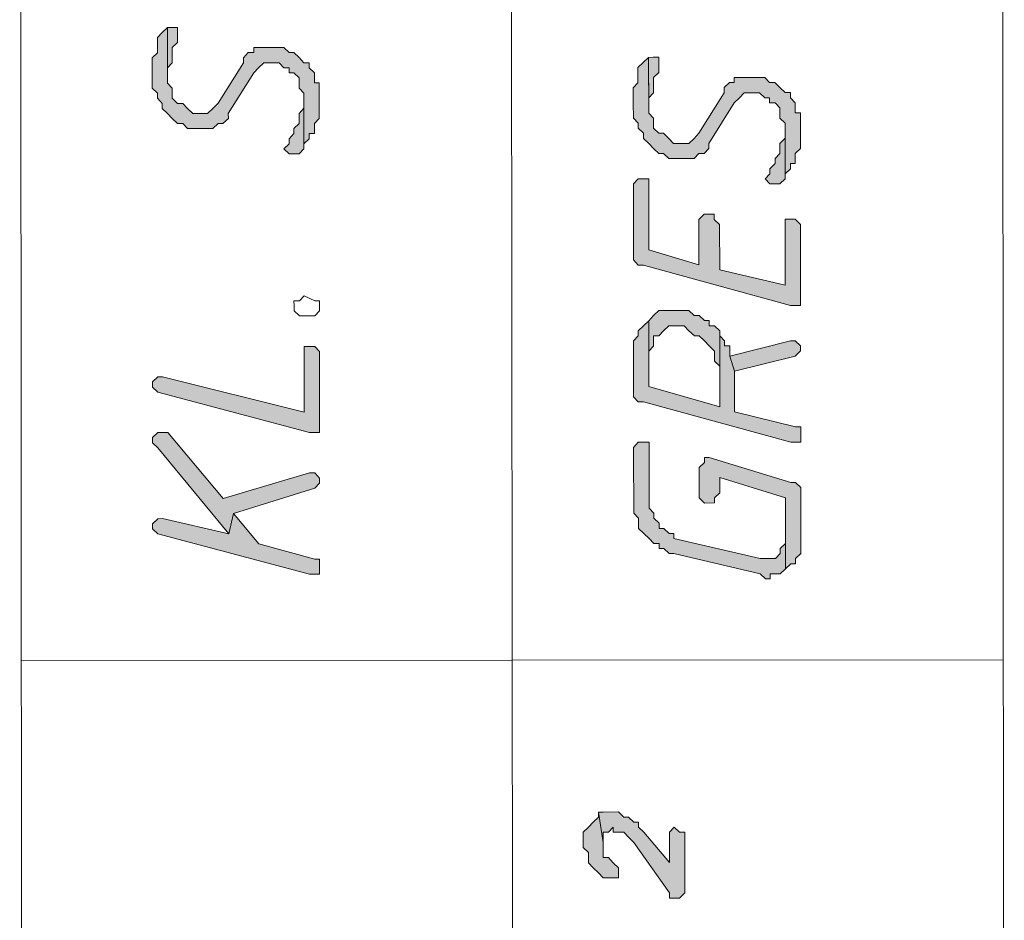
# Model space of a CAD drawing. Header units: inches. Extents: x -5850 to 5646, y 8947 to 13007.
# Tile 326 of 548: x -4449 to -4366, y 12666 to 12741. Entities that reach past the tile are written whole.
import ezdxf

# ---------------------------------------------------------------- set-up
doc = ezdxf.new("R2010")
doc.units = ezdxf.units.IN
doc.header["$MEASUREMENT"] = 0
for name, color, linetype in [('at_Entity', 7, 'Continuous'), ('at_Rect', 7, 'Continuous'), ('at_Solid', 7, 'Continuous')]:
    doc.layers.add(name, color=color, linetype=linetype)

msp = doc.modelspace()

# ---------------------------------------------------------------- hatches: boundary and pattern name
at = {"layer": 'at_Solid', "lineweight": 20}
for points in [[(-4437.557, 12736.56), (-4437.556, 12735.295), (-4437.109, 12734.871), (-4437.109, 12734.447), (-4436.718, 12734.024), (-4436.718, 12733.6), (-4436.271, 12733.182), (-4435.88, 12732.759), (-4435.434, 12732.341), (-4434.988, 12732.341), (-4434.597, 12731.918), (-4432.478, 12731.92), (-4432.032, 12732.344), (-4431.642, 12732.344), (-4431.196, 12732.763), (-4431.197, 12733.187), (-4429.081, 12736.568), (-4428.691, 12736.992), (-4428.245, 12737.411), (-4426.962, 12737.412), (-4426.572, 12736.994), (-4426.125, 12736.994), (-4426.125, 12736.571), (-4425.735, 12736.571), (-4425.288, 12736.148), (-4425.287, 12735.305), (-4424.897, 12734.882), (-4424.893, 12730.237), (-4424.893, 12730.655), (-4424.447, 12731.079), (-4424.448, 12731.503), (-4424.002, 12731.504), (-4424.002, 12732.351), (-4423.612, 12732.77), (-4423.615, 12735.725), (-4424.005, 12735.725), (-4424.006, 12736.572), (-4424.453, 12736.996), (-4424.453, 12737.414), (-4424.899, 12737.414), (-4425.29, 12737.837), (-4425.736, 12738.261), (-4426.127, 12738.26), (-4426.573, 12738.678), (-4429.082, 12738.676), (-4429.082, 12738.258), (-4429.528, 12738.257), (-4429.918, 12737.833), (-4429.918, 12737.409), (-4432.034, 12734.028), (-4432.48, 12733.604), (-4432.925, 12733.185), (-4434.152, 12733.184), (-4434.599, 12733.602), (-4434.989, 12734.025), (-4435.435, 12734.025), (-4435.882, 12734.448), (-4435.883, 12735.296), (-4436.273, 12735.714), (-4436.278, 12740.365), (-4436.723, 12739.94), (-4437.113, 12739.516), (-4437.112, 12738.25), (-4437.558, 12737.826), (-4437.557, 12736.984)], [(-4436.278, 12740.365), (-4436.274, 12736.138), (-4436.275, 12736.985), (-4435.885, 12737.404), (-4435.886, 12738.67), (-4435.44, 12739.094), (-4435.44, 12739.518), (-4435.441, 12740.365), (-4435.887, 12740.365)], [(-4397.404, 12734.059), (-4397.403, 12732.793), (-4397.012, 12732.375), (-4397.012, 12731.951), (-4396.566, 12731.528), (-4396.565, 12731.104), (-4396.119, 12730.681), (-4395.728, 12730.263), (-4395.281, 12729.84), (-4394.891, 12729.84), (-4394.445, 12729.416), (-4392.326, 12729.418), (-4391.936, 12729.843), (-4391.49, 12729.843), (-4391.1, 12730.267), (-4391.1, 12730.685), (-4388.984, 12734.066), (-4388.538, 12734.491), (-4388.148, 12734.915), (-4386.866, 12734.916), (-4386.419, 12734.493), (-4386.029, 12734.493), (-4386.028, 12734.069), (-4385.582, 12734.07), (-4385.192, 12733.646), (-4385.191, 12732.804), (-4384.744, 12732.386), (-4384.74, 12727.735), (-4384.741, 12728.159), (-4384.295, 12728.578), (-4384.295, 12729.002), (-4383.905, 12729.002), (-4383.906, 12729.85), (-4383.46, 12730.274), (-4383.462, 12733.229), (-4383.909, 12733.229), (-4383.909, 12734.071), (-4384.3, 12734.494), (-4384.3, 12734.918), (-4384.747, 12734.918), (-4385.193, 12735.341), (-4385.584, 12735.759), (-4386.03, 12735.759), (-4386.421, 12736.182), (-4388.986, 12736.18), (-4388.985, 12735.756), (-4389.376, 12735.756), (-4389.821, 12735.337), (-4389.821, 12734.913), (-4391.937, 12731.532), (-4392.327, 12731.108), (-4392.773, 12730.684), (-4394.055, 12730.683), (-4394.446, 12731.106), (-4394.893, 12731.53), (-4395.283, 12731.529), (-4395.729, 12731.953), (-4395.73, 12732.795), (-4396.121, 12733.218), (-4396.125, 12737.863), (-4396.571, 12737.439), (-4397.017, 12737.02), (-4397.015, 12735.749), (-4397.405, 12735.33), (-4397.405, 12734.483)], [(-4396.125, 12737.863), (-4396.121, 12733.636), (-4396.122, 12734.484), (-4395.732, 12734.908), (-4395.733, 12736.174), (-4395.288, 12736.598), (-4395.288, 12737.022), (-4395.289, 12737.864), (-4395.735, 12737.864)], [(-4426.566, 12730.235), (-4426.119, 12729.812), (-4425.283, 12729.813), (-4424.893, 12730.237), (-4424.896, 12734.458), (-4424.896, 12733.611), (-4425.286, 12733.192), (-4425.285, 12732.35), (-4425.731, 12731.926), (-4425.73, 12731.502), (-4426.12, 12731.078), (-4426.12, 12730.654)], [(-4386.413, 12727.734), (-4386.022, 12727.316), (-4385.186, 12727.317), (-4384.74, 12727.735), (-4384.744, 12731.962), (-4384.743, 12731.115), (-4385.189, 12730.691), (-4385.188, 12729.849), (-4385.578, 12729.424), (-4385.578, 12729.001), (-4386.023, 12728.576), (-4386.023, 12728.158)], [(-4397.398, 12726.882), (-4397.393, 12721.389), (-4397.393, 12720.966), (-4397.002, 12720.542), (-4396.556, 12720.542), (-4384.285, 12717.18), (-4383.448, 12717.18), (-4383.454, 12723.933), (-4383.901, 12724.357), (-4384.737, 12724.356), (-4384.732, 12718.863), (-4390.198, 12720.13), (-4390.202, 12723.927), (-4390.648, 12724.351), (-4390.649, 12724.775), (-4391.485, 12724.774), (-4391.931, 12724.35), (-4391.927, 12720.547), (-4396.111, 12721.814), (-4396.116, 12727.725), (-4397.008, 12727.725), (-4397.398, 12727.306)], [(-4396.105, 12715.898), (-4396.103, 12713.366), (-4395.713, 12713.785), (-4395.714, 12714.632), (-4395.268, 12714.633), (-4394.878, 12715.057), (-4394.432, 12715.475), (-4393.15, 12715.477), (-4392.759, 12715.059), (-4392.312, 12714.635), (-4391.922, 12714.636), (-4391.476, 12714.212), (-4391.085, 12713.789), (-4390.638, 12713.371), (-4390.638, 12712.523), (-4390.191, 12712.105), (-4390.188, 12708.721), (-4390.194, 12715.061), (-4390.64, 12715.479), (-4391.086, 12715.478), (-4391.087, 12715.902), (-4391.477, 12715.902), (-4391.924, 12716.325), (-4392.314, 12716.325), (-4392.76, 12716.748), (-4395.27, 12716.746), (-4395.716, 12716.322)], [(-4397.386, 12713.365), (-4397.383, 12709.986), (-4397.382, 12709.562), (-4396.992, 12709.138), (-4396.546, 12709.139), (-4384.274, 12705.77), (-4383.438, 12705.771), (-4383.439, 12706.619), (-4383.439, 12707.043), (-4383.885, 12707.042), (-4388.961, 12708.303), (-4388.964, 12711.683), (-4389.355, 12712.948), (-4389.356, 12713.79), (-4389.802, 12713.79), (-4389.803, 12714.214), (-4390.193, 12714.637), (-4390.194, 12715.061), (-4390.188, 12708.721), (-4396.101, 12710.405), (-4396.105, 12715.898), (-4396.551, 12715.474), (-4396.997, 12715.055), (-4396.997, 12714.631), (-4397.387, 12714.207), (-4397.386, 12713.783)], [(-4437.533, 12710.368), (-4437.087, 12709.95), (-4424.425, 12706.582), (-4423.589, 12706.583), (-4423.595, 12713.341), (-4423.986, 12713.759), (-4424.878, 12713.759), (-4424.873, 12708.271), (-4436.698, 12711.216), (-4437.088, 12711.216), (-4437.534, 12710.792)], [(-4389.355, 12712.948), (-4388.964, 12711.683), (-4383.89, 12712.953), (-4383.445, 12713.377), (-4383.445, 12713.796), (-4383.892, 12714.219), (-4384.282, 12714.219)], [(-4437.529, 12705.723), (-4437.083, 12705.299), (-4431.165, 12698.128), (-4430.776, 12699.818), (-4423.975, 12701.937), (-4423.585, 12702.356), (-4423.586, 12702.78), (-4423.976, 12703.203), (-4424.422, 12703.203), (-4431.614, 12701.083), (-4436.247, 12706.572), (-4437.084, 12706.571), (-4437.53, 12706.147)], [(-4397.378, 12704.917), (-4397.374, 12699.848), (-4396.983, 12699.424), (-4396.982, 12698.577), (-4396.536, 12698.159), (-4396.089, 12697.735), (-4395.699, 12697.312), (-4395.252, 12697.312), (-4395.252, 12696.894), (-4394.862, 12696.894), (-4394.415, 12696.471), (-4394.025, 12696.471), (-4386.83, 12694.788), (-4386.383, 12694.365), (-4385.993, 12694.365), (-4385.993, 12694.789), (-4385.157, 12694.79), (-4384.711, 12695.214), (-4384.713, 12697.745), (-4384.713, 12697.322), (-4385.159, 12696.903), (-4385.158, 12696.479), (-4385.548, 12696.055), (-4386.831, 12696.054), (-4394.026, 12697.737), (-4394.026, 12698.161), (-4394.417, 12698.161), (-4394.863, 12698.578), (-4395.254, 12698.578), (-4395.254, 12699.002), (-4395.7, 12699.425), (-4395.701, 12699.849), (-4396.092, 12700.267), (-4396.096, 12705.76), (-4396.989, 12705.759), (-4397.379, 12705.335)], [(-4391.912, 12703.65), (-4391.91, 12701.118), (-4391.463, 12700.695), (-4390.627, 12700.696), (-4390.627, 12701.12), (-4390.182, 12701.544), (-4390.183, 12702.81), (-4384.716, 12701.125), (-4384.711, 12695.214), (-4384.265, 12695.632), (-4383.875, 12695.633), (-4383.875, 12696.057), (-4383.43, 12696.481), (-4383.434, 12701.55), (-4383.435, 12701.974), (-4383.881, 12702.391), (-4384.271, 12702.391), (-4391.077, 12704.498), (-4391.467, 12704.498), (-4391.466, 12704.074)], [(-4437.523, 12698.54), (-4437.076, 12698.123), (-4424.415, 12694.755), (-4423.578, 12694.755), (-4423.579, 12695.597), (-4423.579, 12696.021), (-4423.97, 12696.021), (-4428.655, 12697.282), (-4430.776, 12699.818), (-4431.165, 12698.128), (-4436.687, 12699.389), (-4437.077, 12699.388), (-4437.523, 12698.964)], [(-4401.588, 12672.809), (-4401.587, 12671.962), (-4401.14, 12671.544), (-4401.14, 12670.696), (-4400.749, 12670.273), (-4400.302, 12669.855), (-4399.912, 12669.432), (-4398.629, 12669.433), (-4398.63, 12670.275), (-4399.076, 12670.698), (-4399.467, 12671.122), (-4399.913, 12671.121), (-4399.914, 12672.387), (-4400.307, 12674.924), (-4400.307, 12674.5), (-4400.752, 12674.076), (-4401.142, 12673.657), (-4401.588, 12673.233)], [(-4400.307, 12674.924), (-4399.914, 12672.387), (-4399.915, 12673.235), (-4399.469, 12673.235), (-4399.079, 12673.659), (-4399.079, 12673.235), (-4398.186, 12673.236), (-4397.796, 12672.813), (-4397.349, 12672.389), (-4394.39, 12668.171), (-4394.39, 12667.747), (-4393.553, 12667.748), (-4393.107, 12668.172), (-4393.112, 12673.241), (-4393.558, 12673.24), (-4394.004, 12673.664), (-4394.394, 12673.24), (-4394.392, 12670.702), (-4396.514, 12673.238), (-4396.96, 12673.661), (-4396.96, 12674.079), (-4397.351, 12674.079), (-4397.797, 12674.502), (-4398.188, 12674.502), (-4398.634, 12674.925), (-4399.917, 12674.924)]]:
    msp.add_hatch(color=7, dxfattribs=at).paths.add_polyline_path(points)

# ---------------------------------------------------------------- linework, layer by layer
at = {"layer": 'at_Entity', "color": 7, "lineweight": 20}
for p, q in [((-4407.287, 12436.258), (-4407.647, 12839.232)), ((-4436.278, 12740.365), (-4436.723, 12739.94)), ((-4436.278, 12740.365), (-4436.274, 12736.138)), ((-4435.887, 12740.365), (-4436.278, 12740.365)), ((-4436.273, 12735.714), (-4436.278, 12740.365)), ((-4436.278, 12740.365), (-4436.278, 12740.365)), ((-4435.441, 12740.365), (-4435.887, 12740.365)), ((-4435.44, 12739.518), (-4435.441, 12740.365)), ((-4436.723, 12739.94), (-4437.113, 12739.516)), ((-4437.113, 12739.516), (-4437.112, 12738.25)), ((-4436.723, 12739.94), (-4436.723, 12739.94)), ((-4435.44, 12739.094), (-4435.44, 12739.518)), ((-4435.886, 12738.67), (-4435.44, 12739.094)), ((-4435.885, 12737.404), (-4435.886, 12738.67)), ((-4426.573, 12738.678), (-4429.082, 12738.676)), ((-4429.082, 12738.676), (-4429.082, 12738.258)), ((-4426.127, 12738.26), (-4426.573, 12738.678)), ((-4437.112, 12738.25), (-4437.558, 12737.826)), ((-4437.558, 12737.826), (-4437.557, 12736.984)), ((-4429.528, 12738.257), (-4429.918, 12737.833)), ((-4429.918, 12737.833), (-4429.918, 12737.409)), ((-4429.082, 12738.258), (-4429.528, 12738.257)), ((-4425.736, 12738.261), (-4426.127, 12738.26)), ((-4425.29, 12737.837), (-4425.736, 12738.261)), ((-4424.899, 12737.414), (-4425.29, 12737.837)), ((-4425.29, 12737.837), (-4425.29, 12737.837)), ((-4396.125, 12737.863), (-4396.571, 12737.439)), ((-4395.735, 12737.864), (-4396.125, 12737.863)), ((-4396.125, 12737.863), (-4396.121, 12733.636)), ((-4396.121, 12733.218), (-4396.125, 12737.863)), ((-4396.125, 12737.863), (-4396.125, 12737.863)), ((-4395.289, 12737.864), (-4395.735, 12737.864)), ((-4395.288, 12737.022), (-4395.289, 12737.864)), ((-4437.557, 12736.984), (-4437.557, 12736.56)), ((-4436.275, 12736.985), (-4435.885, 12737.404)), ((-4436.274, 12736.138), (-4436.275, 12736.985)), ((-4429.918, 12737.409), (-4432.034, 12734.028)), ((-4429.081, 12736.568), (-4428.691, 12736.992)), ((-4428.691, 12736.992), (-4428.245, 12737.411)), ((-4428.691, 12736.992), (-4428.691, 12736.992)), ((-4428.245, 12737.411), (-4426.962, 12737.412)), ((-4426.962, 12737.412), (-4426.572, 12736.994)), ((-4426.572, 12736.994), (-4426.125, 12736.994)), ((-4426.125, 12736.994), (-4426.125, 12736.571)), ((-4424.453, 12737.414), (-4424.899, 12737.414)), ((-4424.453, 12736.996), (-4424.453, 12737.414)), ((-4424.006, 12736.572), (-4424.453, 12736.996)), ((-4396.571, 12737.439), (-4397.017, 12737.02)), ((-4397.017, 12737.02), (-4397.015, 12735.749)), ((-4396.571, 12737.439), (-4396.571, 12737.439)), ((-4395.288, 12736.598), (-4395.288, 12737.022)), ((-4437.557, 12736.56), (-4437.556, 12735.295)), ((-4431.197, 12733.187), (-4429.081, 12736.568)), ((-4426.125, 12736.571), (-4425.735, 12736.571)), ((-4425.735, 12736.571), (-4425.288, 12736.148)), ((-4425.288, 12736.148), (-4425.287, 12735.305)), ((-4424.005, 12735.725), (-4424.006, 12736.572)), ((-4395.733, 12736.174), (-4395.288, 12736.598)), ((-4395.732, 12734.908), (-4395.733, 12736.174)), ((-4386.421, 12736.182), (-4388.986, 12736.18)), ((-4388.986, 12736.18), (-4388.985, 12735.756)), ((-4386.03, 12735.759), (-4386.421, 12736.182)), ((-4437.556, 12735.295), (-4437.109, 12734.871)), ((-4435.883, 12735.296), (-4436.273, 12735.714)), ((-4435.882, 12734.448), (-4435.883, 12735.296)), ((-4425.287, 12735.305), (-4424.897, 12734.882)), ((-4423.615, 12735.725), (-4424.005, 12735.725)), ((-4423.612, 12732.77), (-4423.615, 12735.725)), ((-4397.015, 12735.749), (-4397.405, 12735.33)), ((-4397.405, 12735.33), (-4397.405, 12734.483)), ((-4389.376, 12735.756), (-4389.821, 12735.337)), ((-4389.821, 12735.337), (-4389.821, 12734.913)), ((-4388.985, 12735.756), (-4389.376, 12735.756)), ((-4385.584, 12735.759), (-4386.03, 12735.759)), ((-4385.193, 12735.341), (-4385.584, 12735.759)), ((-4384.747, 12734.918), (-4385.193, 12735.341)), ((-4385.193, 12735.341), (-4385.193, 12735.341)), ((-4437.109, 12734.871), (-4437.109, 12734.447)), ((-4437.109, 12734.447), (-4437.109, 12734.447)), ((-4437.109, 12734.447), (-4436.718, 12734.024)), ((-4435.435, 12734.025), (-4435.882, 12734.448)), ((-4424.897, 12734.882), (-4424.893, 12730.237)), ((-4424.893, 12730.237), (-4424.896, 12734.458)), ((-4424.896, 12734.458), (-4424.896, 12733.611)), ((-4397.405, 12734.483), (-4397.404, 12734.059)), ((-4396.122, 12734.484), (-4395.732, 12734.908)), ((-4396.121, 12733.636), (-4396.122, 12734.484)), ((-4389.821, 12734.913), (-4391.937, 12731.532)), ((-4388.984, 12734.066), (-4388.538, 12734.491)), ((-4388.538, 12734.491), (-4388.148, 12734.915)), ((-4388.538, 12734.491), (-4388.538, 12734.491)), ((-4388.148, 12734.915), (-4386.866, 12734.916)), ((-4386.866, 12734.916), (-4386.419, 12734.493)), ((-4386.419, 12734.493), (-4386.029, 12734.493)), ((-4386.029, 12734.493), (-4386.028, 12734.069)), ((-4384.3, 12734.918), (-4384.747, 12734.918)), ((-4384.3, 12734.494), (-4384.3, 12734.918)), ((-4383.909, 12734.071), (-4384.3, 12734.494)), ((-4436.718, 12734.024), (-4436.718, 12733.6)), ((-4436.718, 12733.6), (-4436.271, 12733.182)), ((-4434.989, 12734.025), (-4435.435, 12734.025)), ((-4434.599, 12733.602), (-4434.989, 12734.025)), ((-4434.152, 12733.184), (-4434.599, 12733.602)), ((-4434.599, 12733.602), (-4434.599, 12733.602)), ((-4432.48, 12733.604), (-4432.925, 12733.185)), ((-4432.034, 12734.028), (-4432.48, 12733.604)), ((-4432.48, 12733.604), (-4432.48, 12733.604)), ((-4424.896, 12733.611), (-4425.286, 12733.192)), ((-4397.404, 12734.059), (-4397.403, 12732.793)), ((-4391.1, 12730.685), (-4388.984, 12734.066)), ((-4386.028, 12734.069), (-4385.582, 12734.07)), ((-4385.582, 12734.07), (-4385.192, 12733.646)), ((-4385.192, 12733.646), (-4385.191, 12732.804)), ((-4383.909, 12733.229), (-4383.909, 12734.071)), ((-4436.271, 12733.182), (-4436.271, 12733.182)), ((-4436.271, 12733.182), (-4435.88, 12732.759)), ((-4435.88, 12732.759), (-4435.88, 12732.759)), ((-4435.88, 12732.759), (-4435.434, 12732.341)), ((-4432.925, 12733.185), (-4434.152, 12733.184)), ((-4431.642, 12732.344), (-4431.196, 12732.763)), ((-4431.196, 12732.763), (-4431.197, 12733.187)), ((-4425.286, 12733.192), (-4425.285, 12732.35)), ((-4424.002, 12732.351), (-4423.612, 12732.77)), ((-4397.403, 12732.793), (-4397.012, 12732.375)), ((-4395.73, 12732.795), (-4396.121, 12733.218)), ((-4395.729, 12731.953), (-4395.73, 12732.795)), ((-4385.191, 12732.804), (-4384.744, 12732.386)), ((-4383.462, 12733.229), (-4383.909, 12733.229)), ((-4383.46, 12730.274), (-4383.462, 12733.229)), ((-4435.434, 12732.341), (-4434.988, 12732.341)), ((-4434.988, 12732.341), (-4434.597, 12731.918)), ((-4434.597, 12731.918), (-4432.478, 12731.92)), ((-4432.478, 12731.92), (-4432.032, 12732.344)), ((-4432.032, 12732.344), (-4431.642, 12732.344)), ((-4425.285, 12732.35), (-4425.731, 12731.926)), ((-4425.731, 12731.926), (-4425.73, 12731.502)), ((-4424.002, 12731.504), (-4424.002, 12732.351)), ((-4397.012, 12732.375), (-4397.012, 12731.951)), ((-4397.012, 12731.951), (-4397.012, 12731.951)), ((-4397.012, 12731.951), (-4396.566, 12731.528)), ((-4395.283, 12731.529), (-4395.729, 12731.953)), ((-4384.744, 12732.386), (-4384.74, 12727.735)), ((-4384.74, 12727.735), (-4384.744, 12731.962)), ((-4384.744, 12731.962), (-4384.743, 12731.115)), ((-4425.73, 12731.502), (-4426.12, 12731.078)), ((-4426.12, 12731.078), (-4426.12, 12730.654)), ((-4424.893, 12730.655), (-4424.447, 12731.079)), ((-4424.448, 12731.503), (-4424.002, 12731.504)), ((-4424.447, 12731.079), (-4424.448, 12731.503)), ((-4396.566, 12731.528), (-4396.565, 12731.104)), ((-4396.565, 12731.104), (-4396.119, 12730.681)), ((-4394.893, 12731.53), (-4395.283, 12731.529)), ((-4394.446, 12731.106), (-4394.893, 12731.53)), ((-4394.055, 12730.683), (-4394.446, 12731.106)), ((-4394.446, 12731.106), (-4394.446, 12731.106)), ((-4392.327, 12731.108), (-4392.773, 12730.684)), ((-4391.937, 12731.532), (-4392.327, 12731.108)), ((-4392.327, 12731.108), (-4392.327, 12731.108)), ((-4384.743, 12731.115), (-4385.189, 12730.691)), ((-4426.12, 12730.654), (-4426.566, 12730.235)), ((-4426.566, 12730.235), (-4426.566, 12730.235)), ((-4426.566, 12730.235), (-4426.119, 12729.812)), ((-4426.12, 12730.654), (-4426.12, 12730.654)), ((-4425.283, 12729.813), (-4424.893, 12730.237)), ((-4424.893, 12730.237), (-4424.893, 12730.655)), ((-4396.119, 12730.681), (-4396.119, 12730.681)), ((-4396.119, 12730.681), (-4395.728, 12730.263)), ((-4395.728, 12730.263), (-4395.728, 12730.263)), ((-4395.728, 12730.263), (-4395.281, 12729.84)), ((-4392.773, 12730.684), (-4394.055, 12730.683)), ((-4391.49, 12729.843), (-4391.1, 12730.267)), ((-4391.1, 12730.267), (-4391.1, 12730.685)), ((-4385.189, 12730.691), (-4385.188, 12729.849)), ((-4383.906, 12729.85), (-4383.46, 12730.274)), ((-4426.119, 12729.812), (-4425.283, 12729.813)), ((-4395.281, 12729.84), (-4394.891, 12729.84)), ((-4394.891, 12729.84), (-4394.445, 12729.416)), ((-4394.445, 12729.416), (-4392.326, 12729.418)), ((-4392.326, 12729.418), (-4391.936, 12729.843)), ((-4391.936, 12729.843), (-4391.49, 12729.843)), ((-4385.188, 12729.849), (-4385.578, 12729.424)), ((-4385.578, 12729.424), (-4385.578, 12729.001)), ((-4383.905, 12729.002), (-4383.906, 12729.85)), ((-4385.578, 12729.001), (-4386.023, 12728.576)), ((-4386.023, 12728.576), (-4386.023, 12728.158)), ((-4384.741, 12728.159), (-4384.295, 12728.578)), ((-4384.295, 12728.578), (-4384.295, 12729.002)), ((-4384.295, 12729.002), (-4383.905, 12729.002)), ((-4397.008, 12727.725), (-4397.398, 12727.306)), ((-4396.116, 12727.725), (-4397.008, 12727.725)), ((-4396.111, 12721.814), (-4396.116, 12727.725)), ((-4386.023, 12728.158), (-4386.413, 12727.734)), ((-4386.413, 12727.734), (-4386.413, 12727.734)), ((-4386.413, 12727.734), (-4386.022, 12727.316)), ((-4386.023, 12728.158), (-4386.023, 12728.158)), ((-4385.186, 12727.317), (-4384.74, 12727.735)), ((-4384.74, 12727.735), (-4384.741, 12728.159)), ((-4397.398, 12727.306), (-4397.398, 12726.882)), ((-4397.398, 12726.882), (-4397.393, 12721.389)), ((-4386.022, 12727.316), (-4385.186, 12727.317)), ((-4391.485, 12724.774), (-4391.931, 12724.35)), ((-4391.931, 12724.35), (-4391.927, 12720.547)), ((-4390.649, 12724.775), (-4391.485, 12724.774)), ((-4390.648, 12724.351), (-4390.649, 12724.775)), ((-4390.202, 12723.927), (-4390.648, 12724.351)), ((-4383.901, 12724.357), (-4384.737, 12724.356)), ((-4384.737, 12724.356), (-4384.732, 12718.863)), ((-4383.454, 12723.933), (-4383.901, 12724.357)), ((-4390.198, 12720.13), (-4390.202, 12723.927)), ((-4383.448, 12717.18), (-4383.454, 12723.933)), ((-4397.393, 12721.389), (-4397.393, 12720.966)), ((-4391.927, 12720.547), (-4396.111, 12721.814)), ((-4397.393, 12720.966), (-4397.002, 12720.542)), ((-4397.002, 12720.542), (-4396.556, 12720.542)), ((-4396.556, 12720.542), (-4384.285, 12717.18)), ((-4384.732, 12718.863), (-4390.198, 12720.13)), ((-4425.272, 12717.561), (-4424.882, 12717.985)), ((-4424.882, 12717.985), (-4424.882, 12717.985)), ((-4424.882, 12717.985), (-4423.989, 12717.562)), ((-4425.717, 12717.143), (-4425.718, 12717.561)), ((-4425.718, 12717.561), (-4425.272, 12717.561)), ((-4425.717, 12716.719), (-4425.717, 12717.143)), ((-4423.989, 12717.562), (-4423.599, 12717.563)), ((-4423.599, 12717.563), (-4423.598, 12717.145)), ((-4423.598, 12717.145), (-4423.598, 12716.721)), ((-4384.285, 12717.18), (-4383.448, 12717.18)), ((-4425.271, 12716.295), (-4425.717, 12716.719)), ((-4424.434, 12716.296), (-4425.271, 12716.295)), ((-4423.988, 12716.297), (-4424.434, 12716.296)), ((-4424.434, 12716.296), (-4424.434, 12716.296)), ((-4423.598, 12716.721), (-4423.988, 12716.297)), ((-4395.716, 12716.322), (-4396.105, 12715.898)), ((-4395.27, 12716.746), (-4395.716, 12716.322)), ((-4395.716, 12716.322), (-4395.716, 12716.322)), ((-4392.76, 12716.748), (-4395.27, 12716.746)), ((-4392.314, 12716.325), (-4392.76, 12716.748)), ((-4391.924, 12716.325), (-4392.314, 12716.325)), ((-4391.477, 12715.902), (-4391.924, 12716.325)), ((-4396.551, 12715.474), (-4396.997, 12715.055)), ((-4396.105, 12715.898), (-4396.551, 12715.474)), ((-4396.551, 12715.474), (-4396.551, 12715.474)), ((-4396.105, 12715.898), (-4396.103, 12713.366)), ((-4396.101, 12710.405), (-4396.105, 12715.898)), ((-4394.878, 12715.057), (-4394.432, 12715.475)), ((-4394.432, 12715.475), (-4393.15, 12715.477)), ((-4393.15, 12715.477), (-4392.759, 12715.059)), ((-4391.087, 12715.902), (-4391.477, 12715.902)), ((-4391.086, 12715.478), (-4391.087, 12715.902)), ((-4390.64, 12715.479), (-4391.086, 12715.478)), ((-4390.194, 12715.061), (-4390.64, 12715.479)), ((-4396.997, 12714.631), (-4397.387, 12714.207)), ((-4396.997, 12715.055), (-4396.997, 12714.631)), ((-4395.714, 12714.632), (-4395.268, 12714.633)), ((-4395.713, 12713.785), (-4395.714, 12714.632)), ((-4395.268, 12714.633), (-4394.878, 12715.057)), ((-4394.878, 12715.057), (-4394.878, 12715.057)), ((-4392.759, 12715.059), (-4392.759, 12715.059)), ((-4392.759, 12715.059), (-4392.312, 12714.635)), ((-4392.312, 12714.635), (-4391.922, 12714.636)), ((-4391.922, 12714.636), (-4391.476, 12714.212)), ((-4390.188, 12708.721), (-4390.194, 12715.061)), ((-4390.193, 12714.637), (-4390.194, 12715.061)), ((-4390.194, 12715.061), (-4390.188, 12708.721)), ((-4389.803, 12714.214), (-4390.193, 12714.637)), ((-4423.986, 12713.759), (-4424.878, 12713.759)), ((-4424.878, 12713.759), (-4424.873, 12708.271)), ((-4423.595, 12713.341), (-4423.986, 12713.759)), ((-4397.387, 12714.207), (-4397.386, 12713.783)), ((-4397.386, 12713.783), (-4397.386, 12713.365)), ((-4396.103, 12713.366), (-4395.713, 12713.785)), ((-4391.476, 12714.212), (-4391.085, 12713.789)), ((-4391.085, 12713.789), (-4391.085, 12713.789)), ((-4391.085, 12713.789), (-4390.638, 12713.371)), ((-4389.802, 12713.79), (-4389.803, 12714.214)), ((-4389.356, 12713.79), (-4389.802, 12713.79)), ((-4389.355, 12712.948), (-4389.356, 12713.79)), ((-4384.282, 12714.219), (-4389.355, 12712.948)), ((-4383.892, 12714.219), (-4384.282, 12714.219)), ((-4383.445, 12713.796), (-4383.892, 12714.219)), ((-4383.445, 12713.377), (-4383.445, 12713.796)), ((-4383.445, 12713.796), (-4383.445, 12713.796)), ((-4423.589, 12706.583), (-4423.595, 12713.341)), ((-4397.386, 12713.365), (-4397.383, 12709.986)), ((-4396.103, 12713.366), (-4396.103, 12713.366)), ((-4390.638, 12713.371), (-4390.638, 12712.523)), ((-4389.355, 12712.948), (-4388.964, 12711.683)), ((-4388.964, 12711.683), (-4389.355, 12712.948)), ((-4388.964, 12711.683), (-4383.89, 12712.953)), ((-4383.89, 12712.953), (-4383.445, 12713.377)), ((-4383.89, 12712.953), (-4383.89, 12712.953)), ((-4390.638, 12712.523), (-4390.191, 12712.105)), ((-4390.191, 12712.105), (-4390.188, 12708.721)), ((-4437.088, 12711.216), (-4437.534, 12710.792)), ((-4436.698, 12711.216), (-4437.088, 12711.216)), ((-4424.873, 12708.271), (-4436.698, 12711.216)), ((-4388.961, 12708.303), (-4388.964, 12711.683)), ((-4437.534, 12710.792), (-4437.533, 12710.368)), ((-4390.188, 12708.721), (-4396.101, 12710.405)), ((-4437.533, 12710.368), (-4437.533, 12710.368)), ((-4437.533, 12710.368), (-4437.087, 12709.95)), ((-4437.087, 12709.95), (-4437.087, 12709.95)), ((-4437.087, 12709.95), (-4424.425, 12706.582)), ((-4397.383, 12709.986), (-4397.382, 12709.562)), ((-4397.382, 12709.562), (-4396.992, 12709.138)), ((-4396.992, 12709.138), (-4396.546, 12709.139)), ((-4396.546, 12709.139), (-4384.274, 12705.77)), ((-4383.885, 12707.042), (-4388.961, 12708.303)), ((-4437.084, 12706.571), (-4437.53, 12706.147)), ((-4436.247, 12706.572), (-4437.084, 12706.571)), ((-4431.614, 12701.083), (-4436.247, 12706.572)), ((-4424.425, 12706.582), (-4423.589, 12706.583)), ((-4383.439, 12707.043), (-4383.885, 12707.042)), ((-4383.439, 12706.619), (-4383.439, 12707.043)), ((-4383.438, 12705.771), (-4383.439, 12706.619)), ((-4437.53, 12706.147), (-4437.529, 12705.723)), ((-4437.529, 12705.723), (-4437.529, 12705.723)), ((-4437.529, 12705.723), (-4437.083, 12705.299)), ((-4396.989, 12705.759), (-4397.379, 12705.335)), ((-4396.096, 12705.76), (-4396.989, 12705.759)), ((-4396.092, 12700.267), (-4396.096, 12705.76)), ((-4384.274, 12705.77), (-4383.438, 12705.771)), ((-4437.083, 12705.299), (-4431.165, 12698.128)), ((-4397.379, 12705.335), (-4397.378, 12704.917)), ((-4397.378, 12704.917), (-4397.374, 12699.848)), ((-4391.466, 12704.074), (-4391.912, 12703.65)), ((-4391.077, 12704.498), (-4391.467, 12704.498)), ((-4391.467, 12704.498), (-4391.466, 12704.074)), ((-4384.271, 12702.391), (-4391.077, 12704.498)), ((-4424.422, 12703.203), (-4431.614, 12701.083)), ((-4423.976, 12703.203), (-4424.422, 12703.203)), ((-4423.586, 12702.78), (-4423.976, 12703.203)), ((-4391.912, 12703.65), (-4391.91, 12701.118)), ((-4423.975, 12701.937), (-4423.585, 12702.356)), ((-4423.585, 12702.356), (-4423.586, 12702.78)), ((-4423.586, 12702.78), (-4423.586, 12702.78)), ((-4390.182, 12701.544), (-4390.183, 12702.81)), ((-4390.183, 12702.81), (-4384.716, 12701.125)), ((-4383.881, 12702.391), (-4384.271, 12702.391)), ((-4383.435, 12701.974), (-4383.881, 12702.391)), ((-4430.776, 12699.818), (-4423.975, 12701.937)), ((-4423.975, 12701.937), (-4423.975, 12701.937)), ((-4390.627, 12701.12), (-4390.182, 12701.544)), ((-4383.434, 12701.55), (-4383.435, 12701.974)), ((-4383.43, 12696.481), (-4383.434, 12701.55)), ((-4391.91, 12701.118), (-4391.463, 12700.695)), ((-4391.463, 12700.695), (-4390.627, 12700.696)), ((-4390.627, 12700.696), (-4390.627, 12701.12)), ((-4384.716, 12701.125), (-4384.711, 12695.214)), ((-4431.165, 12698.128), (-4430.776, 12699.818)), ((-4430.776, 12699.818), (-4431.165, 12698.128)), ((-4428.655, 12697.282), (-4430.776, 12699.818)), ((-4397.374, 12699.848), (-4396.983, 12699.424)), ((-4395.701, 12699.849), (-4396.092, 12700.267)), ((-4395.7, 12699.425), (-4395.701, 12699.849)), ((-4437.077, 12699.388), (-4437.523, 12698.964)), ((-4437.523, 12698.964), (-4437.523, 12698.54)), ((-4436.687, 12699.389), (-4437.077, 12699.388)), ((-4431.165, 12698.128), (-4436.687, 12699.389)), ((-4396.983, 12699.424), (-4396.982, 12698.577)), ((-4395.254, 12699.002), (-4395.7, 12699.425)), ((-4395.254, 12698.578), (-4395.254, 12699.002)), ((-4437.523, 12698.54), (-4437.523, 12698.54)), ((-4437.523, 12698.54), (-4437.076, 12698.123)), ((-4437.076, 12698.123), (-4437.076, 12698.123)), ((-4437.076, 12698.123), (-4424.415, 12694.755)), ((-4396.982, 12698.577), (-4396.536, 12698.159)), ((-4396.536, 12698.159), (-4396.536, 12698.159)), ((-4396.536, 12698.159), (-4396.089, 12697.735)), ((-4394.863, 12698.578), (-4395.254, 12698.578)), ((-4394.417, 12698.161), (-4394.863, 12698.578)), ((-4394.026, 12698.161), (-4394.417, 12698.161)), ((-4394.026, 12697.737), (-4394.026, 12698.161)), ((-4423.97, 12696.021), (-4428.655, 12697.282)), ((-4396.089, 12697.735), (-4395.699, 12697.312)), ((-4395.699, 12697.312), (-4395.252, 12697.312)), ((-4395.252, 12697.312), (-4395.252, 12696.894)), ((-4386.831, 12696.054), (-4394.026, 12697.737)), ((-4384.713, 12697.322), (-4385.159, 12696.903)), ((-4384.711, 12695.214), (-4384.713, 12697.745)), ((-4384.713, 12697.745), (-4384.713, 12697.322)), ((-4395.252, 12696.894), (-4394.862, 12696.894)), ((-4394.862, 12696.894), (-4394.415, 12696.471)), ((-4394.415, 12696.471), (-4394.025, 12696.471)), ((-4394.025, 12696.471), (-4386.83, 12694.788)), ((-4385.158, 12696.479), (-4385.548, 12696.055)), ((-4385.159, 12696.903), (-4385.158, 12696.479)), ((-4385.158, 12696.479), (-4385.158, 12696.479)), ((-4383.875, 12696.057), (-4383.43, 12696.481)), ((-4423.579, 12696.021), (-4423.97, 12696.021)), ((-4423.579, 12695.597), (-4423.579, 12696.021)), ((-4423.578, 12694.755), (-4423.579, 12695.597)), ((-4385.548, 12696.055), (-4386.831, 12696.054)), ((-4384.711, 12695.214), (-4384.265, 12695.632)), ((-4384.265, 12695.632), (-4383.875, 12695.633)), ((-4383.875, 12695.633), (-4383.875, 12696.057)), ((-4386.83, 12694.788), (-4386.83, 12694.788)), ((-4386.83, 12694.788), (-4386.383, 12694.365)), ((-4385.993, 12694.789), (-4385.157, 12694.79)), ((-4385.993, 12694.365), (-4385.993, 12694.789)), ((-4385.157, 12694.79), (-4384.711, 12695.214)), ((-4424.415, 12694.755), (-4423.578, 12694.755)), ((-4386.383, 12694.365), (-4385.993, 12694.365)), ((-4448.499, 12687.551), (-4366.525, 12687.624)), ((-4400.307, 12674.5), (-4400.752, 12674.076)), ((-4400.307, 12674.924), (-4399.914, 12672.387)), ((-4399.917, 12674.924), (-4400.307, 12674.924)), ((-4399.914, 12672.387), (-4400.307, 12674.924)), ((-4400.307, 12674.924), (-4400.307, 12674.5)), ((-4398.634, 12674.925), (-4399.917, 12674.924)), ((-4398.188, 12674.502), (-4398.634, 12674.925)), ((-4397.797, 12674.502), (-4398.188, 12674.502)), ((-4397.351, 12674.079), (-4397.797, 12674.502)), ((-4401.142, 12673.657), (-4401.588, 12673.233)), ((-4400.752, 12674.076), (-4401.142, 12673.657)), ((-4401.142, 12673.657), (-4401.142, 12673.657)), ((-4400.752, 12674.076), (-4400.752, 12674.076)), ((-4399.469, 12673.235), (-4399.079, 12673.659)), ((-4399.079, 12673.659), (-4399.079, 12673.235)), ((-4396.96, 12674.079), (-4397.351, 12674.079)), ((-4396.96, 12673.661), (-4396.96, 12674.079)), ((-4396.514, 12673.238), (-4396.96, 12673.661)), ((-4394.004, 12673.664), (-4394.394, 12673.24)), ((-4393.558, 12673.24), (-4394.004, 12673.664)), ((-4401.588, 12673.233), (-4401.588, 12672.809)), ((-4401.588, 12672.809), (-4401.587, 12671.962)), ((-4399.914, 12672.387), (-4399.915, 12673.235)), ((-4399.915, 12673.235), (-4399.469, 12673.235)), ((-4399.079, 12673.235), (-4398.186, 12673.236)), ((-4398.186, 12673.236), (-4397.796, 12672.813)), ((-4397.796, 12672.813), (-4397.796, 12672.813)), ((-4397.796, 12672.813), (-4397.349, 12672.389)), ((-4394.392, 12670.702), (-4396.514, 12673.238)), ((-4396.514, 12673.238), (-4396.514, 12673.238)), ((-4394.394, 12673.24), (-4394.392, 12670.702)), ((-4393.112, 12673.241), (-4393.558, 12673.24)), ((-4393.107, 12668.172), (-4393.112, 12673.241)), ((-4401.587, 12671.962), (-4401.14, 12671.544)), ((-4399.913, 12671.121), (-4399.914, 12672.387)), ((-4397.349, 12672.389), (-4394.39, 12668.171)), ((-4401.14, 12671.544), (-4401.14, 12670.696)), ((-4399.467, 12671.122), (-4399.913, 12671.121)), ((-4399.076, 12670.698), (-4399.467, 12671.122)), ((-4401.14, 12670.696), (-4400.749, 12670.273)), ((-4400.749, 12670.273), (-4400.302, 12669.855)), ((-4398.63, 12670.275), (-4399.076, 12670.698)), ((-4399.076, 12670.698), (-4399.076, 12670.698)), ((-4398.629, 12669.433), (-4398.63, 12670.275)), ((-4400.302, 12669.855), (-4400.302, 12669.855)), ((-4400.302, 12669.855), (-4399.912, 12669.432)), ((-4399.912, 12669.432), (-4398.629, 12669.433)), ((-4394.39, 12668.171), (-4394.39, 12667.747)), ((-4394.39, 12667.747), (-4393.553, 12667.748)), ((-4393.553, 12667.748), (-4393.107, 12668.172))]:
    msp.add_line(p, q, dxfattribs=at)
at = {"layer": 'at_Rect', "color": 7, "lineweight": 20}
for p, q in [((-4448.605, 12839.195), (-4448.394, 12602.65)), ((-4366.449, 12602.723), (-4366.661, 12839.268))]:
    msp.add_line(p, q, dxfattribs=at)

doc.saveas('drawing.dxf')
